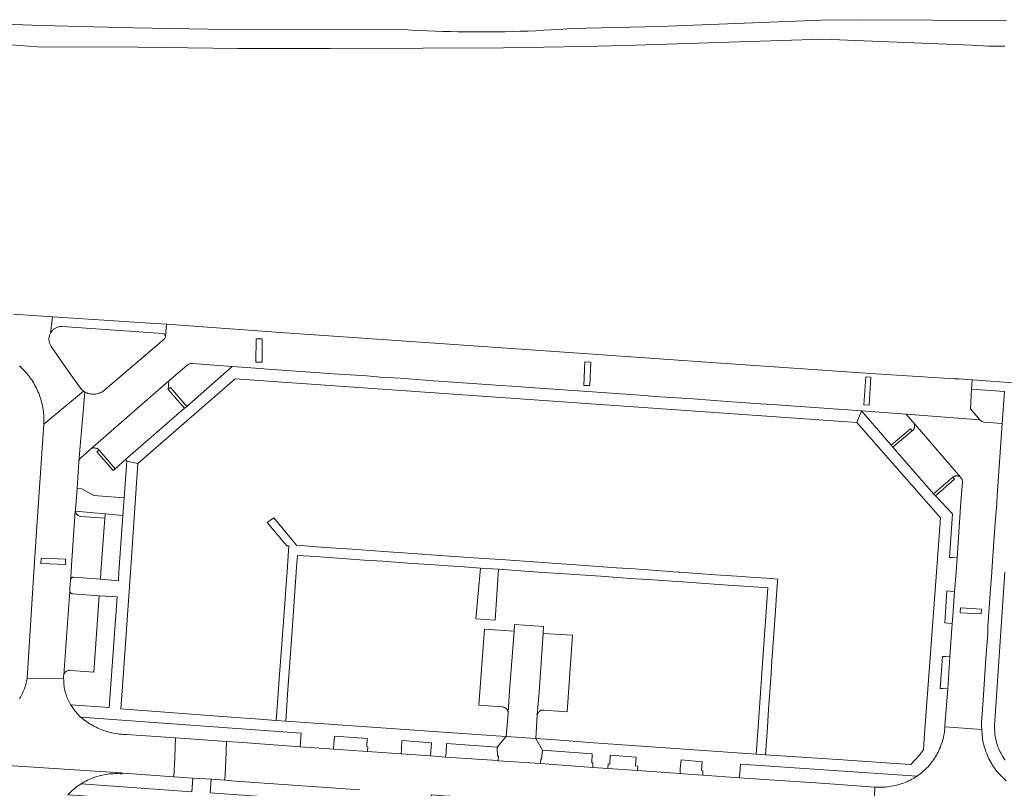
# Model space of a CAD drawing. Extents: x 146402 to 164798, y 455483 to 464134.
# Tile 378 of 575: x 157720 to 157882, y 461464 to 461591. Entities that reach past the tile are written whole.
import ezdxf

# ---------------------------------------------------------------- set-up
doc = ezdxf.new("R2010")
doc.units = 0
doc.header["$LTSCALE"] = 0.2
for name, color, linetype, lineweight in [('B-XX-VH-VERHARDING_ASFALT-GV', 252, 'CONTINUOUS', 18), ('B-XX-VH-VERHARDING_BETONSTRAATSTEEN-GV', 252, 'CONTINUOUS', 18), ('B-XX-VH-VERHARDING_TEGEL-GV', 252, 'CONTINUOUS', 18)]:
    doc.layers.add(name, color=color, linetype=linetype, lineweight=lineweight)

msp = doc.modelspace()

# ---------------------------------------------------------------- linework, layer by layer
at = {"layer": 'B-XX-VH-VERHARDING_ASFALT-GV'}
for points in [[(157882.073, 461590.748), (157857.728, 461590.896), (157851.564, 461590.79), (157833.398, 461590.111), (157825.105, 461589.77), (157810.596, 461589.439), (157809.771, 461589.379), (157808.499, 461589.293), (157807.227, 461589.216), (157805.955, 461589.146), (157804.682, 461589.085), (157803.409, 461589.031), (157802.136, 461588.985), (157800.862, 461588.948), (157799.588, 461588.918), (157798.314, 461588.896), (157797.04, 461588.883), (157795.765, 461588.877), (157794.491, 461588.879), (157793.217, 461588.889), (157791.942, 461588.908), (157790.668, 461588.934), (157789.395, 461588.968), (157788.121, 461589.011), (157786.848, 461589.061), (157785.575, 461589.119), (157784.302, 461589.186), (157783.03, 461589.26), (157768.41, 461589.231), (157753.79, 461589.29), (157738.593, 461589.529), (157723.4, 461589.93), (157707.93, 461590.5)], [(157710.89, 461587.28), (157722.81, 461586.43), (157739.246, 461586.393), (157755.68, 461586.18), (157770.89, 461586.176), (157786.1, 461586.23), (157799.383, 461586.267), (157812.665, 461586.456), (157819.402, 461586.633), (157831.35, 461587.015), (157851.902, 461587.71), (157876.323, 461586.707), (157879.178, 461586.526), (157881.843, 461586.55)], [(157711.085, 461468.58), (157736.43, 461466.96), (157736.85, 461466.91), (157745.162, 461466.324), (157745.306, 461469.493), (157745.452, 461472.703), (157737.363, 461473.267), (157736.756, 461473.295), (157736.489, 461473.315), (157736.184, 461473.346), (157735.88, 461473.385), (157735.578, 461473.432), (157735.276, 461473.486), (157734.976, 461473.549), (157734.678, 461473.619), (157734.381, 461473.697), (157734.087, 461473.783), (157733.795, 461473.876), (157733.506, 461473.977), (157733.22, 461474.086), (157732.936, 461474.202), (157732.655, 461474.325), (157732.378, 461474.456), (157732.105, 461474.593), (157731.835, 461474.738), (157731.569, 461474.89), (157731.306, 461475.049), (157731.049, 461475.214), (157730.795, 461475.387), (157730.546, 461475.565), (157730.302, 461475.751), (157730.063, 461475.942), (157729.829, 461476.14), (157729.274, 461476.711), (157728.748, 461477.308), (157728.212, 461478.135), (157728.181, 461478.186), (157728.054, 461478.402), (157727.935, 461478.622), (157727.823, 461478.846), (157727.718, 461479.073), (157727.62, 461479.304), (157727.53, 461479.537), (157727.447, 461479.773), (157727.372, 461480.012), (157727.304, 461480.253), (157727.244, 461480.496), (157727.192, 461480.741), (157727.148, 461480.987), (157727.112, 461481.235), (157727.083, 461481.483), (157727.063, 461481.733), (157727.05, 461481.983), (157727.046, 461482.233), (157727.024, 461482.482), (157721.047, 461482.53), (157721.041, 461482.486), (157721.001, 461482.238), (157720.953, 461481.99), (157720.897, 461481.744), (157720.833, 461481.501), (157720.762, 461481.259), (157720.683, 461481.019), (157720.597, 461480.783), (157720.503, 461480.549), (157720.402, 461480.318), (157720.293, 461480.091), (157720.177, 461479.867), (157720.054, 461479.646), (157719.925, 461479.43), (157719.788, 461479.218)], [(157882.039, 461465.649), (157881.301, 461466.346), (157880.598, 461467.079), (157880.528, 461467.168), (157880.34, 461467.413), (157880.158, 461467.664), (157879.983, 461467.918), (157879.815, 461468.178), (157879.653, 461468.442), (157879.498, 461468.709), (157879.35, 461468.981), (157879.21, 461469.256), (157879.076, 461469.535), (157878.95, 461469.818), (157878.831, 461470.103), (157878.719, 461470.392), (157878.615, 461470.683), (157878.519, 461470.977), (157878.43, 461471.273), (157878.349, 461471.571), (157878.276, 461471.872), (157878.21, 461472.174), (157878.097, 461473.144), (157878.021, 461474.117), (157871.961, 461474.529), (157871.942, 461474.196), (157871.921, 461473.99), (157871.885, 461473.7), (157871.841, 461473.412), (157871.79, 461473.124), (157871.73, 461472.839), (157871.663, 461472.555), (157871.588, 461472.273), (157871.505, 461471.993), (157871.414, 461471.716), (157871.316, 461471.441), (157871.21, 461471.169), (157871.098, 461470.9), (157870.977, 461470.634), (157870.85, 461470.371), (157870.715, 461470.112), (157870.573, 461469.857), (157870.424, 461469.606), (157870.269, 461469.359), (157870.107, 461469.116), (157869.938, 461468.878), (157869.763, 461468.645), (157869.581, 461468.416), (157869.393, 461468.193), (157869.199, 461467.975), (157868.999, 461467.762), (157868.794, 461467.555), (157868.106, 461466.955), (157867.377, 461466.405), (157867.289, 461466.348), (157867.035, 461466.19), (157866.777, 461466.039), (157866.515, 461465.895), (157866.249, 461465.758), (157865.98, 461465.628), (157865.707, 461465.505), (157865.432, 461465.39), (157865.153, 461465.282), (157864.871, 461465.181), (157864.587, 461465.089), (157864.301, 461465.003), (157864.012, 461464.926), (157863.721, 461464.856), (157863.429, 461464.794), (157863.135, 461464.74), (157862.839, 461464.694), (157862.543, 461464.656), (157862.246, 461464.625), (157861.948, 461464.603), (157861.649, 461464.589), (157861.35, 461464.582), (157861.051, 461464.584), (157860.752, 461464.593), (157860.454, 461464.611), (157860.308, 461461.403)], [(157728.407, 461464.01), (157729.12, 461464.607), (157729.508, 461464.891), (157729.908, 461465.157), (157729.919, 461465.164), (157730.17, 461465.317), (157730.424, 461465.464), (157730.683, 461465.604), (157730.945, 461465.736), (157731.21, 461465.862), (157731.479, 461465.98), (157731.751, 461466.09), (157732.026, 461466.194), (157732.304, 461466.289), (157732.584, 461466.377), (157732.867, 461466.458), (157733.151, 461466.53), (157733.438, 461466.595), (157733.726, 461466.653), (157734.015, 461466.702), (157734.306, 461466.743), (157734.598, 461466.777), (157734.891, 461466.802), (157735.184, 461466.819), (157735.477, 461466.829), (157735.771, 461466.83), (157736.065, 461466.824), (157736.358, 461466.81), (157736.651, 461466.787), (157736.43, 461466.96), (157711.085, 461468.58)]]:
    msp.add_lwpolyline(points, dxfattribs=at)
at = {"layer": 'B-XX-VH-VERHARDING_BETONSTRAATSTEEN-GV'}
for points in [[(157719.752, 461533.928), (157719.981, 461533.722), (157720.205, 461533.509), (157720.422, 461533.291), (157720.635, 461533.068), (157720.841, 461532.838), (157721.041, 461532.604), (157721.235, 461532.365), (157721.423, 461532.12), (157721.605, 461531.871), (157721.78, 461531.617), (157721.948, 461531.359), (157722.109, 461531.096), (157722.264, 461530.829), (157722.412, 461530.559), (157722.552, 461530.284), (157722.686, 461530.006), (157722.812, 461529.725), (157722.931, 461529.441), (157723.042, 461529.153), (157723.146, 461528.863), (157723.242, 461528.57), (157723.331, 461528.275), (157723.412, 461527.977), (157723.485, 461527.678), (157723.551, 461527.377), (157723.609, 461527.074), (157723.658, 461526.769), (157723.7, 461526.464), (157723.734, 461526.158), (157723.76, 461525.85), (157723.778, 461525.543), (157723.788, 461525.234), (157723.79, 461524.926), (157723.784, 461524.618), (157723.77, 461524.31), (157730.278, 461529.791), (157730.116, 461529.916), (157729.984, 461530.033), (157728.1, 461532.62), (157726.84, 461534.45), (157725.01, 461537.11), (157724.999, 461537.126), (157724.928, 461537.234), (157724.865, 461537.347), (157724.808, 461537.463), (157724.759, 461537.583), (157724.717, 461537.705), (157724.683, 461537.83), (157724.657, 461537.956), (157724.638, 461538.084), (157724.628, 461538.213), (157724.625, 461538.342), (157724.63, 461538.471), (157724.644, 461538.599), (157724.665, 461538.727), (157724.694, 461538.853), (157724.731, 461538.977), (157724.776, 461539.098), (157724.828, 461539.216), (157724.887, 461539.331), (157725.23, 461542.008), (157718.8, 461542.43)], [(157860.308, 461461.403), (157860.454, 461464.611), (157852.316, 461465.183), (157838.137, 461466.164), (157832.165, 461466.562), (157828.917, 461466.806), (157828.405, 461466.838), (157821.421, 461467.344), (157816.538, 461467.672), (157814.053, 461467.847), (157805.451, 461468.471), (157798.486, 461468.961), (157797.541, 461469.04), (157789.858, 461469.546), (157787.351, 461469.745), (157782.526, 461470.088), (157777.006, 461470.471), (157776.163, 461470.546), (157771.431, 461470.873), (157765.954, 461471.251), (157755.765, 461471.984), (157753.834, 461472.119), (157753.688, 461468.904), (157753.544, 461465.732), (157755.28, 461465.61), (157775.77, 461464.15)]]:
    msp.add_lwpolyline(points, dxfattribs=at)
for points in [[(157742.07, 461540.9), (157725.23, 461542.008), (157724.887, 461539.331), (157724.89, 461539.336), (157724.956, 461539.446), (157725.029, 461539.553), (157725.109, 461539.654), (157725.194, 461539.751), (157725.286, 461539.842), (157725.383, 461539.927), (157725.485, 461540.006), (157725.591, 461540.078), (157725.702, 461540.144), (157725.817, 461540.203), (157725.935, 461540.255), (157726.057, 461540.299), (157726.181, 461540.335), (157726.306, 461540.364), (157726.434, 461540.385), (157726.562, 461540.398), (157726.691, 461540.403), (157726.82, 461540.4), (157743.344, 461539.264), (157743.629, 461539.125), (157743.782, 461538.846), (157743.93, 461540.767)], [(157762.72, 461539.42), (157743.93, 461540.767), (157743.782, 461538.846), (157743.75, 461538.54), (157743.552, 461538.304), (157733.481, 461529.727), (157733.3, 461529.617), (157733.111, 461529.521), (157732.915, 461529.439), (157732.713, 461529.372), (157732.507, 461529.32), (157732.298, 461529.284), (157732.086, 461529.264), (157731.874, 461529.26), (157731.662, 461529.272), (157731.451, 461529.3), (157731.243, 461529.343), (157731.039, 461529.402), (157730.84, 461529.477), (157730.647, 461529.566), (157730.548, 461529.621), (157729.561, 461518.168), (157729.652, 461518.55), (157729.91, 461518.86), (157731.25, 461520.018), (157731.41, 461520.182), (157744.349, 461531.446), (157747.324, 461533.982), (157747.494, 461534.14), (157747.858, 461534.3), (157748.256, 461534.3), (157754.752, 461533.822), (157759.334, 461533.489), (157760.566, 461533.408), (157766.047, 461533.024), (157771.403, 461532.645), (157776.876, 461532.264), (157779.102, 461532.095), (157782.353, 461531.881), (157787.844, 461531.484), (157792.676, 461531.145), (157798.151, 461530.758), (157801.516, 461530.51), (157803.746, 461530.359), (157809.233, 461529.978), (157814.759, 461529.58), (157820.268, 461529.203), (157821.831, 461529.082), (157825.065, 461528.858), (157830.565, 461528.481), (157836.154, 461528.083), (157841.626, 461527.7), (157844.359, 461527.505), (157846.591, 461527.358), (157852.074, 461526.968), (157858.219, 461526.527), (157865.581, 461526.007), (157877.704, 461525.033), (157876.146, 461526.843), (157876.341, 461530.094), (157876.433, 461531.62), (157874.274, 461531.773), (157873.518, 461531.806), (157860.62, 461532.61), (157835.11, 461534.4), (157813.27, 461535.9), (157786.48, 461537.76)], [(157758.668, 461534.522), (157758.676, 461538.353), (157759.67, 461538.351), (157759.662, 461534.52)], [(157759.67, 461538.351), (157758.676, 461538.353), (157758.668, 461534.522), (157759.662, 461534.52)], [(157813.716, 461534.541), (157812.723, 461534.578), (157812.578, 461530.71), (157813.57, 461530.673)], [(157812.578, 461530.71), (157812.723, 461534.578), (157813.716, 461534.541), (157813.57, 461530.673)], [(157859.808, 461532.046), (157858.937, 461532.107), (157858.618, 461527.518), (157859.489, 461527.458)], [(157858.618, 461527.518), (157858.937, 461532.107), (157859.808, 461532.046), (157859.489, 461527.458)], [(157744.242, 461530.028), (157744.349, 461531.446), (157731.41, 461520.182), (157731.448, 461520.213), (157731.523, 461520.264), (157731.603, 461520.31), (157731.686, 461520.348), (157731.772, 461520.378), (157731.86, 461520.401), (157731.95, 461520.416), (157732.041, 461520.423), (157732.132, 461520.422), (157732.223, 461520.413), (157732.312, 461520.397), (157732.4, 461520.372), (157732.486, 461520.34), (157732.568, 461520.301), (157732.646, 461520.254), (157732.72, 461520.201), (157732.789, 461520.141), (157732.853, 461520.076), (157735.503, 461516.996), (157737.215, 461518.502), (157746.934, 461526.968)], [(157747.272, 461527.264), (157744.585, 461530.346), (157744.242, 461530.028), (157746.934, 461526.968)], [(157730.284, 461529.786), (157730.278, 461529.791), (157723.77, 461524.31), (157722.636, 461507.477), (157722.118, 461500), (157721.047, 461482.53), (157727.024, 461482.482), (157727.004, 461482.707), (157727.038, 461482.95), (157727.041, 461482.973), (157727.057, 461483.061), (157728.038, 461496.926), (157728.045, 461496.987), (157728.06, 461497.168), (157728.144, 461498.682), (157728.25, 461500), (157728.342, 461501.143), (157728.95, 461510.018), (157728.97, 461510.268), (157729.252, 461513.765), (157729.559, 461518.158), (157729.561, 461518.168), (157730.548, 461529.621), (157730.461, 461529.669)], [(157877.704, 461525.033), (157865.581, 461526.007), (157866.589, 461524.831), (157866.76, 461524.642), (157874.525, 461515.603), (157874.782, 461515.225), (157874.83, 461514.771), (157874.586, 461511.554), (157873.967, 461502.324), (157873.792, 461500), (157873.552, 461496.808), (157873.246, 461492.748), (157873.183, 461491.545), (157872.797, 461486.039), (157872.428, 461480.764), (157871.972, 461474.751), (157871.961, 461474.529), (157878.021, 461474.117), (157878, 461474.71), (157877.98, 461475.304), (157878.079, 461476.541), (157878.286, 461479.77), (157878.686, 461485.774), (157879, 461489.877), (157879.036, 461491.004), (157879.411, 461496.463), (157879.668, 461500), (157879.801, 461501.833), (157880.186, 461507.304), (157880.483, 461511.315), (157880.577, 461512.62), (157880.946, 461518.077), (157881.22, 461522.106), (157881.388, 461524.448), (157880.626, 461524.498), (157878.401, 461524.653), (157878.015, 461524.775)], [(157874.525, 461515.603), (157866.76, 461524.642), (157866.801, 461524.588), (157866.849, 461524.514), (157866.891, 461524.436), (157866.924, 461524.355), (157866.951, 461524.27), (157866.97, 461524.184), (157866.981, 461524.096), (157866.983, 461524.008), (157866.978, 461523.92), (157866.965, 461523.832), (157866.944, 461523.747), (157866.916, 461523.663), (157866.88, 461523.582), (157866.836, 461523.505), (157866.786, 461523.432), (157866.73, 461523.364), (157866.668, 461523.302), (157866.6, 461523.245), (157863.424, 461520.558), (157870.112, 461512.895), (157873.275, 461515.604), (157873.325, 461515.646), (157873.396, 461515.695), (157873.472, 461515.738), (157873.551, 461515.774), (157873.633, 461515.802), (157873.717, 461515.823), (157873.803, 461515.836), (157873.889, 461515.841), (157873.976, 461515.838), (157874.062, 461515.827), (157874.147, 461515.808), (157874.229, 461515.781), (157874.309, 461515.747), (157874.385, 461515.706), (157874.458, 461515.658)], [(157866.6, 461523.245), (157866.31, 461523.588), (157863.128, 461520.897), (157863.424, 461520.558)], [(157735.503, 461516.996), (157732.853, 461520.076), (157732.511, 461519.783), (157735.166, 461516.699)], [(157873.559, 461515.298), (157873.275, 461515.604), (157870.112, 461512.895), (157870.42, 461512.567)], [(157730.026, 461513.693), (157729.252, 461513.765), (157728.97, 461510.268), (157728.95, 461510.018), (157733.875, 461509.584), (157736.794, 461509.327), (157737.004, 461512.191), (157731.985, 461512.586)], [(157728.969, 461509.928), (157728.95, 461510.018), (157728.342, 461501.143), (157728.25, 461500), (157728.144, 461498.682), (157728.149, 461498.719), (157728.164, 461498.781), (157728.186, 461498.841), (157728.216, 461498.898), (157728.252, 461498.95), (157728.295, 461498.997), (157728.343, 461499.039), (157728.396, 461499.075), (157728.454, 461499.103), (157728.514, 461499.124), (157728.576, 461499.138), (157728.64, 461499.143), (157728.704, 461499.141), (157733.074, 461498.82), (157733.162, 461500), (157733.822, 461508.887), (157729.849, 461509.144), (157729.797, 461509.153), (157729.707, 461509.174), (157729.62, 461509.203), (157729.535, 461509.239), (157729.454, 461509.282), (157729.377, 461509.333), (157729.305, 461509.389), (157729.238, 461509.452), (157729.176, 461509.521), (157729.121, 461509.595), (157729.072, 461509.673), (157729.03, 461509.755), (157728.996, 461509.84)], [(157733.875, 461509.584), (157728.95, 461510.018), (157728.969, 461509.928), (157728.996, 461509.84), (157729.03, 461509.755), (157729.072, 461509.673), (157729.121, 461509.595), (157729.176, 461509.521), (157729.238, 461509.452), (157729.305, 461509.389), (157729.377, 461509.333), (157729.454, 461509.282), (157729.535, 461509.239), (157729.62, 461509.203), (157729.707, 461509.174), (157729.797, 461509.153), (157729.849, 461509.144), (157733.822, 461508.887), (157733.855, 461509.336)], [(157723.311, 461501.393), (157723.348, 461502.299), (157727.367, 461502.135), (157727.33, 461501.229)], [(157727.367, 461502.135), (157723.348, 461502.299), (157723.311, 461501.393), (157727.33, 461501.229)], [(157798.546, 461500.45), (157795.601, 461500.651), (157794.808, 461492.28), (157797.998, 461492.085)], [(157728.039, 461496.864), (157728.038, 461496.926), (157727.057, 461483.061), (157727.081, 461483.148), (157727.113, 461483.231), (157727.152, 461483.312), (157727.198, 461483.388), (157727.25, 461483.46), (157727.309, 461483.528), (157727.374, 461483.589), (157727.444, 461483.645), (157727.518, 461483.694), (157727.597, 461483.737), (157727.679, 461483.772), (157727.764, 461483.799), (157727.851, 461483.819), (157727.94, 461483.832), (157728.029, 461483.836), (157728.118, 461483.832), (157728.207, 461483.82), (157731.987, 461483.538), (157732.877, 461496.114), (157728.477, 461496.426), (157728.423, 461496.433), (157728.363, 461496.449), (157728.306, 461496.473), (157728.253, 461496.504), (157728.203, 461496.541), (157728.159, 461496.584), (157728.121, 461496.633), (157728.089, 461496.686), (157728.065, 461496.743), (157728.048, 461496.802)], [(157874.478, 461493.272), (157874.519, 461494.087), (157877.977, 461493.916), (157877.937, 461493.1)], [(157877.977, 461493.916), (157874.519, 461494.087), (157874.478, 461493.272), (157877.937, 461493.1)], [(157801.107, 461490.282), (157796.224, 461490.582), (157795.339, 461478.087), (157799.18, 461477.795), (157799.228, 461477.794), (157799.315, 461477.786), (157799.4, 461477.769), (157799.484, 461477.745), (157799.566, 461477.714), (157799.644, 461477.675), (157799.718, 461477.629), (157799.788, 461477.576), (157799.852, 461477.517), (157799.911, 461477.453), (157799.964, 461477.384), (157800.01, 461477.31), (157800.05, 461477.232), (157800.082, 461477.151), (157800.106, 461477.067), (157800.123, 461476.981), (157800.131, 461476.894), (157800.381, 461480.473)], [(157805.964, 461491.015), (157801.175, 461491.366), (157801.107, 461490.282), (157800.381, 461480.473), (157800.131, 461476.894), (157800.132, 461476.807), (157800.125, 461476.72), (157799.824, 461472.956), (157804.671, 461472.615), (157804.909, 461476.384), (157804.91, 461476.4), (157804.922, 461476.488), (157805.229, 461480.238), (157805.883, 461489.913)], [(157810.744, 461489.601), (157805.883, 461489.913), (157805.229, 461480.238), (157804.922, 461476.488), (157804.942, 461476.574), (157804.97, 461476.658), (157805.005, 461476.739), (157805.047, 461476.817), (157805.097, 461476.891), (157805.152, 461476.96), (157805.214, 461477.024), (157805.281, 461477.082), (157805.353, 461477.133), (157805.429, 461477.178), (157805.51, 461477.216), (157805.593, 461477.247), (157805.679, 461477.269), (157805.766, 461477.285), (157805.854, 461477.292), (157805.943, 461477.291), (157806.031, 461477.282), (157809.859, 461476.993)], [(157753.834, 461472.119), (157745.452, 461472.703), (157745.306, 461469.493), (157745.162, 461466.324), (157747.475, 461466.161), (157748.29, 461466.103), (157750.498, 461465.947), (157751.283, 461465.892), (157753.544, 461465.732), (157753.688, 461468.904)]]:
    msp.add_lwpolyline(points, close=True, dxfattribs=at)
at = {"layer": 'B-XX-VH-VERHARDING_TEGEL-GV'}
for points in [[(157759.334, 461533.489), (157754.752, 461533.822), (157747.272, 461527.264), (157746.934, 461526.968), (157737.215, 461518.502), (157737.437, 461518.25), (157739.259, 461517.882), (157755.244, 461531.804), (157857.468, 461524.614), (157858.219, 461526.527), (157852.074, 461526.968), (157846.591, 461527.358), (157844.359, 461527.505), (157841.626, 461527.7), (157836.154, 461528.083), (157830.565, 461528.481), (157825.065, 461528.858), (157821.831, 461529.082), (157820.268, 461529.203), (157814.759, 461529.58), (157809.233, 461529.978), (157803.746, 461530.359), (157801.516, 461530.51), (157798.151, 461530.758), (157792.676, 461531.145), (157787.844, 461531.484), (157782.353, 461531.881), (157779.102, 461532.095), (157776.876, 461532.264), (157771.403, 461532.645), (157766.047, 461533.024), (157760.566, 461533.408)], [(157863.128, 461520.897), (157858.219, 461526.527), (157857.468, 461524.614), (157871.225, 461508.915), (157870.572, 461500), (157868.566, 461472.596), (157868.417, 461470.742), (157867.749, 461469.835), (157866.367, 461468.316), (157863.786, 461468.491), (157855.159, 461469.077), (157842.452, 461469.939), (157840.947, 461470.052), (157813.454, 461471.967), (157809.537, 461472.256), (157804.671, 461472.615), (157805.766, 461470.663), (157813.942, 461470.084), (157813.894, 461468.628), (157814.089, 461468.602), (157814.053, 461467.847), (157816.538, 461467.672), (157816.59, 461468.42), (157816.84, 461468.402), (157816.92, 461469.89), (157821.217, 461469.562), (157821.1, 461468.117), (157821.462, 461468.082), (157821.421, 461467.344), (157828.405, 461466.838), (157828.45, 461467.595), (157828.575, 461469.106), (157832.037, 461468.768), (157831.954, 461467.345), (157832.177, 461467.292), (157832.165, 461466.562), (157838.137, 461466.164), (157838.214, 461466.894), (157838.324, 461468.398), (157867.377, 461466.405), (157868.106, 461466.955), (157868.794, 461467.555), (157868.999, 461467.762), (157869.199, 461467.975), (157869.393, 461468.193), (157869.581, 461468.416), (157869.763, 461468.645), (157869.938, 461468.878), (157870.107, 461469.116), (157870.269, 461469.359), (157870.424, 461469.606), (157870.573, 461469.857), (157870.715, 461470.112), (157870.85, 461470.371), (157870.977, 461470.634), (157871.098, 461470.9), (157871.21, 461471.169), (157871.316, 461471.441), (157871.414, 461471.716), (157871.505, 461471.993), (157871.588, 461472.273), (157871.663, 461472.555), (157871.73, 461472.839), (157871.79, 461473.124), (157871.841, 461473.412), (157871.885, 461473.7), (157871.921, 461473.99), (157871.942, 461474.196), (157871.961, 461474.529), (157871.972, 461474.751), (157872.428, 461480.764), (157871.68, 461480.821), (157871.181, 461480.859), (157871.551, 461486.127), (157872.049, 461486.092), (157872.797, 461486.039), (157873.183, 461491.545), (157872.435, 461491.597), (157871.936, 461491.632), (157872.305, 461496.902), (157872.804, 461496.864), (157873.552, 461496.808), (157873.792, 461500), (157873.967, 461502.324), (157873.219, 461502.378), (157872.721, 461502.414), (157873.219, 461509.581), (157870.42, 461512.567), (157870.112, 461512.895), (157863.424, 461520.558)], [(157739.259, 461517.882), (157737.437, 461518.25), (157737.004, 461512.191), (157736.794, 461509.327), (157736.14, 461500), (157736.039, 461498.561), (157733.074, 461498.82), (157728.704, 461499.141), (157728.64, 461499.143), (157728.576, 461499.138), (157728.514, 461499.124), (157728.454, 461499.103), (157728.396, 461499.075), (157728.343, 461499.039), (157728.295, 461498.997), (157728.252, 461498.95), (157728.216, 461498.898), (157728.186, 461498.841), (157728.164, 461498.781), (157728.149, 461498.719), (157728.144, 461498.682), (157728.06, 461497.168), (157728.045, 461496.987), (157728.038, 461496.926), (157728.039, 461496.864), (157728.048, 461496.802), (157728.065, 461496.743), (157728.089, 461496.686), (157728.121, 461496.633), (157728.159, 461496.584), (157728.203, 461496.541), (157728.253, 461496.504), (157728.306, 461496.473), (157728.363, 461496.449), (157728.423, 461496.433), (157728.477, 461496.426), (157732.877, 461496.114), (157735.844, 461495.92), (157734.55, 461477.687), (157728.212, 461478.135), (157728.748, 461477.308), (157729.274, 461476.711), (157729.829, 461476.14), (157766.119, 461473.489), (157766.009, 461471.999), (157765.954, 461471.251), (157771.431, 461470.873), (157771.493, 461471.601), (157771.585, 461473.008), (157776.932, 461472.617), (157776.879, 461471.218), (157777.045, 461471.201), (157777.006, 461470.471), (157782.526, 461470.088), (157782.578, 461470.84), (157782.659, 461472.266), (157787.528, 461471.908), (157787.412, 461470.492), (157787.351, 461469.745), (157789.858, 461469.546), (157789.917, 461470.293), (157789.997, 461471.805), (157798.339, 461471.174), (157799.824, 461472.956), (157794.946, 461473.28), (157791.04, 461473.539), (157763.558, 461475.473), (157762.014, 461475.594), (157758.525, 461475.85), (157755.306, 461476.086), (157736.426, 461477.47), (157736.745, 461481.908), (157738.009, 461500)], [(157765.314, 461504.403), (157761.595, 461508.914), (157760.517, 461508.171), (157763.736, 461504.315), (157764.082, 461504.29), (157763.906, 461501.844), (157763.773, 461500), (157763.733, 461499.452), (157763.347, 461494.096), (157763.129, 461491.071), (157762.919, 461488.161), (157762.557, 461483.135), (157762.342, 461480.142), (157762.334, 461480.033), (157762.014, 461475.594), (157763.558, 461475.473), (157763.921, 461480.69), (157764.595, 461490.367), (157765.286, 461500), (157765.293, 461500.092), (157765.478, 461502.745), (157768.471, 461502.536), (157773.578, 461502.181), (157776.481, 461501.979), (157779.504, 461501.768), (157784.342, 461501.431), (157787.274, 461501.227), (157790.278, 461501.018), (157792.911, 461500.835), (157795.601, 461500.651), (157798.546, 461500.45), (157805.142, 461499.999), (157815.368, 461499.3), (157818.021, 461499.115), (157821.034, 461498.905), (157823.957, 461498.702), (157828.795, 461498.365), (157831.811, 461498.155), (157834.731, 461497.951), (157837.174, 461497.781), (157839.779, 461497.6), (157842.771, 461497.391), (157842.852, 461497.385), (157841.987, 461484.976), (157841.313, 461475.299), (157840.947, 461470.052), (157842.452, 461469.939), (157842.763, 461474.418), (157842.971, 461477.411), (157843.322, 461482.458), (157843.527, 461485.4), (157843.732, 461488.344), (157844.103, 461493.681), (157844.278, 461496.195), (157844.439, 461498.52), (157844.462, 461498.849), (157842.607, 461498.979), (157840.68, 461499.114), (157837.769, 461499.319), (157834.257, 461499.565), (157831.324, 461499.771), (157828.322, 461499.982), (157828.075, 461500), (157823.87, 461500.298), (157820.908, 461500.504), (157817.934, 461500.711), (157812.678, 461501.082), (157809.775, 461501.286), (157807.376, 461501.455), (157806.703, 461501.502), (157801.999, 461501.831), (157798.982, 461502.042), (157796.064, 461502.246), (157791.226, 461502.586), (157788.206, 461502.798), (157785.29, 461503.003), (157780.441, 461503.342), (157777.434, 461503.555), (157774.502, 461503.763), (157770.99, 461504.006), (157768.579, 461504.175), (157766.152, 461504.345)], [(157804.671, 461472.615), (157799.824, 461472.956), (157798.339, 461471.174), (157798.359, 461469.726), (157798.542, 461469.712), (157798.486, 461468.961), (157805.451, 461468.471), (157805.504, 461469.22), (157805.603, 461469.213), (157805.766, 461470.663)], [(157750.498, 461465.947), (157748.29, 461466.103), (157748.142, 461463.86), (157729.908, 461465.157), (157729.508, 461464.891), (157729.12, 461464.607), (157728.407, 461464.01), (157727.749, 461463.354), (157730.267, 461463.175), (157733.081, 461462.975), (157733.509, 461462.945), (157804.874, 461457.933), (157808.309, 461457.69), (157810.852, 461457.511), (157824.958, 461456.515), (157831.67, 461456.041), (157831.088, 461457.887), (157790.374, 461460.855), (157790.523, 461463.1), (157790.245, 461463.12), (157787.53, 461463.313), (157787.381, 461461.068), (157751.135, 461463.647), (157751.283, 461465.892)]]:
    msp.add_lwpolyline(points, close=True, dxfattribs=at)
for points in [[(157883.978, 461531.083), (157876.433, 461531.62), (157876.341, 461530.094), (157881.783, 461529.694), (157881.388, 461524.448), (157881.22, 461522.106), (157880.946, 461518.077), (157880.577, 461512.62), (157880.483, 461511.315), (157880.186, 461507.304), (157879.801, 461501.833), (157879.668, 461500), (157879.411, 461496.463), (157879.036, 461491.004), (157879, 461489.877), (157878.686, 461485.774), (157878.286, 461479.77), (157878.079, 461476.541), (157877.98, 461475.304), (157878, 461474.71), (157878.021, 461474.117), (157878.097, 461473.144), (157878.21, 461472.174), (157878.276, 461471.872), (157878.349, 461471.571), (157878.43, 461471.273), (157878.519, 461470.977), (157878.615, 461470.683), (157878.719, 461470.392), (157878.831, 461470.103), (157878.95, 461469.818), (157879.076, 461469.535), (157879.21, 461469.256), (157879.35, 461468.981), (157879.498, 461468.709), (157879.653, 461468.442), (157879.815, 461468.178), (157879.983, 461467.918), (157880.158, 461467.664), (157880.34, 461467.413), (157880.528, 461467.168), (157880.598, 461467.079), (157881.301, 461466.346), (157882.039, 461465.649)], [(157881.845, 461469.056), (157881.689, 461469.285), (157881.54, 461469.519), (157881.398, 461469.756), (157881.262, 461469.999), (157881.134, 461470.244), (157881.012, 461470.494), (157880.898, 461470.746), (157880.791, 461471.002), (157880.692, 461471.261), (157880.6, 461471.523), (157880.516, 461471.787), (157880.197, 461473.238), (157880.104, 461474.72), (157881.842, 461500)]]:
    msp.add_lwpolyline(points, dxfattribs=at)

doc.saveas('drawing.dxf')
